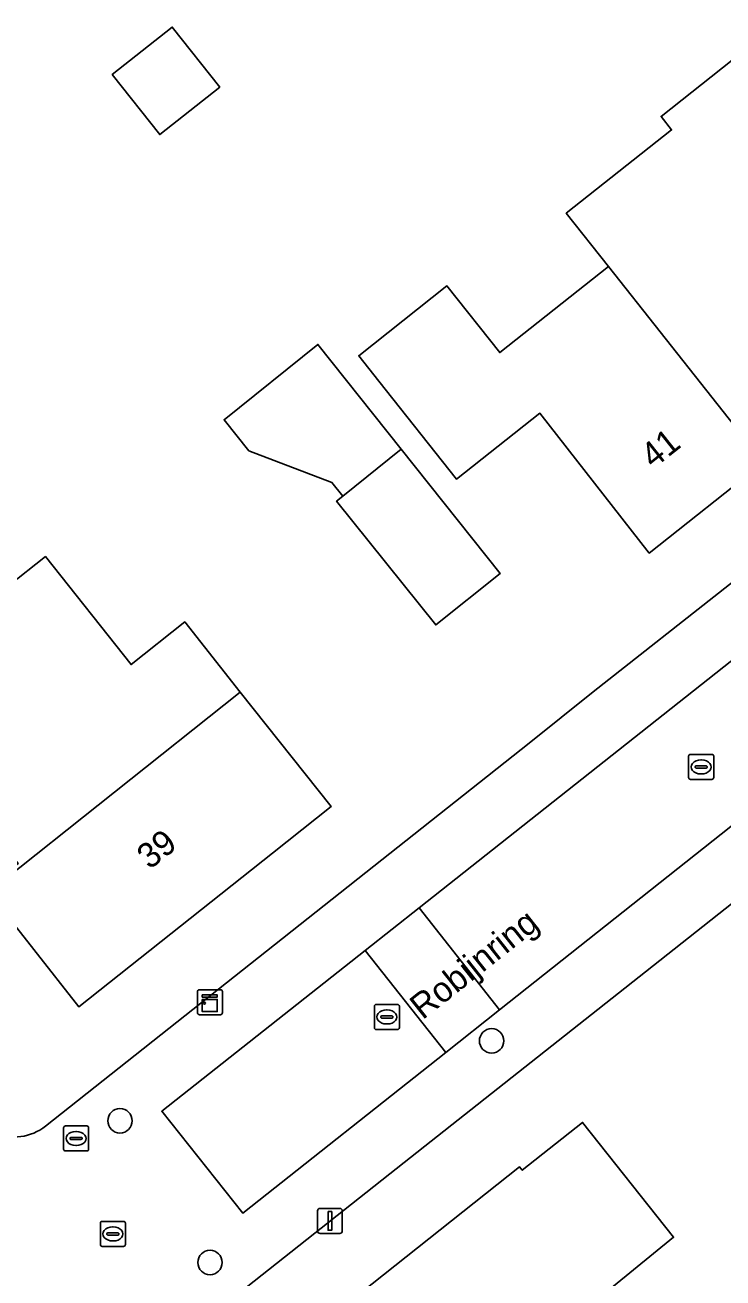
# Model space of a CAD drawing. Extents: x 159626 to 160723, y 388173 to 389416.
# Drawn here: x 160128.7 to 160156.6, y 388613.4 to 388663.5 of the extents above; entities that cross this region are included whole.
import ezdxf

# ---------------------------------------------------------------- set-up
doc = ezdxf.new("R2010")
doc.units = 0
for name, color, linetype in [('IMGEO_Boom', 7, 'Continuous'), ('IMGEO_Brandkraan', 7, 'Continuous'), ('IMGEO_Erf', 7, 'Continuous'), ('IMGEO_Kast', 7, 'Continuous'), ('IMGEO_Kolk', 7, 'Continuous'), ('IMGEO_Lichtmast', 7, 'Continuous'), ('IMGEO_Muur', 7, 'Continuous'), ('IMGEO_Openbare_ruimte_label', 7, 'Continuous'), ('IMGEO_Pand', 7, 'Continuous'), ('IMGEO_Pand_nummerreeks', 7, 'Continuous'), ('IMGEO_Rijbaan_lokaal_open', 7, 'Continuous'), ('IMGEO_Voetpad_open', 7, 'Continuous')]:
    doc.layers.add(name, color=color, linetype=linetype)

msp = doc.modelspace()

# ---------------------------------------------------------------- linework, layer by layer
at = {"layer": 'IMGEO_Boom'}
for centre in [(160147.39, 388622.922), (160132.526, 388619.726), (160136.127, 388614.062)]:
    msp.add_circle(centre, 0.489, dxfattribs=at)
at = {"layer": 'IMGEO_Brandkraan'}
for p, q in [((160130.269, 388618.594), (160130.269, 388619.446)), ((160130.344, 388619.52), (160131.196, 388619.52)), ((160130.757, 388619.3), (160130.782, 388619.3)), ((160131.27, 388619.446), (160131.27, 388618.594)), ((160130.528, 388619.014), (160130.528, 388619.026)), ((160130.966, 388618.977), (160130.568, 388618.977)), ((160130.571, 388619.063), (160130.969, 388619.063)), ((160131.012, 388619.026), (160131.012, 388619.014)), ((160131.196, 388618.52), (160130.344, 388618.52)), ((160130.78, 388618.74), (160130.755, 388618.74))]:
    msp.add_line(p, q, dxfattribs=at)
for points in [[(160130.269, 388618.594), (160130.269, 388619.446)], [(160130.344, 388619.52), (160131.196, 388619.52)], [(160131.27, 388619.446), (160131.27, 388618.594)], [(160131.196, 388618.52), (160130.344, 388618.52)]]:
    msp.add_lwpolyline(points, dxfattribs=at)
for centre, radius, start, end in [((160130.346, 388619.444), 0.0765, 91.552, 178.448), ((160130.346, 388619.444), 0.0765, 91.552, 178.448), ((160131.194, 388619.444), 0.0765, 1.552, 88.448), ((160131.194, 388619.444), 0.0765, 1.552, 88.448), ((160130.568, 388619.023), 0.0403, 85.8775, 175.7526), ((160130.565, 388619.013), 0.0366, 178.938, 274.7102), ((160130.969, 388619.02), 0.043, 264.8664, 352.4533), ((160130.973, 388619.025), 0.0386, 1.7309, 96.639), ((160130.346, 388618.596), 0.0765, 181.552, 268.448), ((160130.346, 388618.596), 0.0765, 181.552, 268.448), ((160131.194, 388618.596), 0.0765, 271.552, 358.448), ((160131.194, 388618.596), 0.0765, 271.552, 358.448)]:
    msp.add_arc(centre, radius, start, end, dxfattribs=at)
for centre, major_axis, ratio, start_param, end_param in [((160130.756, 388619.02), (-0.387, 0.002), 0.722429, 4.712389, 7.853982), ((160130.781, 388619.02), (-0.39, 0.002), 0.717154, 1.570796, 4.712389)]:
    msp.add_ellipse(centre, major_axis=major_axis, ratio=ratio, start_param=start_param, end_param=end_param, dxfattribs=at)
at = {"layer": 'IMGEO_Erf'}
for points in [[(160129.548, 388619.513), (160148.891, 388634.816), (160151.458, 388636.871), (160173.259, 388654.04), (160191.992, 388668.837), (160209.49, 388664.912), (160214.412, 388663.806), (160216.868, 388674.586), (160223.367, 388703.114)], [(160172.554, 388666.405), (160176.955, 388660.844), (160172.375, 388657.216), (160167.785, 388653.579), (160163.405, 388659.139), (160160.929, 388657.188), (160158.455, 388655.239), (160162.839, 388649.673), (160158.259, 388646.04), (160153.697, 388642.42), (160149.32, 388648.01), (160145.98, 388645.377), (160142.877, 388649.297), (160142.079, 388650.306), (160145.605, 388653.096), (160147.714, 388650.432), (160152.062, 388653.873), (160150.377, 388656.002), (160154.589, 388659.336), (160154.166, 388659.871), (160157.014, 388662.125), (160159.718, 388664.265)], [(160205.792, 388640.146), (160179.424, 388646.134), (160153.548, 388625.685), (160143.897, 388618.059), (160135.781, 388611.645)], [(160126.577, 388639.943), (160129.54, 388642.282), (160132.967, 388637.964), (160135.114, 388639.668), (160137.337, 388636.866), (160140.972, 388632.285), (160138.623, 388630.421), (160130.88, 388624.277), (160127.267, 388628.86)], [(160140.805, 388611.769), (160148.507, 388617.882), (160148.613, 388617.749), (160151.028, 388619.662), (160154.667, 388615.069), (160152.259, 388613.118)]]:
    msp.add_lwpolyline(points, dxfattribs=at)
for points in [[(160136.514, 388661.048), (160134.116, 388659.149), (160132.218, 388661.546), (160134.616, 388663.445)], [(160143.779, 388646.569), (160147.731, 388641.602), (160145.154, 388639.545), (160141.187, 388644.49), (160141.438, 388644.691), (160141.001, 388645.235), (160137.686, 388646.509), (160136.69, 388647.751), (160140.443, 388650.761)]]:
    msp.add_lwpolyline(points, close=True, dxfattribs=at)
msp.add_arc((160128.278, 388621.141), 2.065, 247.5796, 307.9706, dxfattribs=at)
at = {"layer": 'IMGEO_Kast'}
for p, q in [((160135.623, 388624.04), (160135.623, 388624.881)), ((160135.623, 388624.881), (160135.623, 388624.04)), ((160135.698, 388624.965), (160136.539, 388624.965)), ((160136.539, 388624.965), (160135.698, 388624.965)), ((160136.623, 388624.89), (160136.623, 388624.049)), ((160136.623, 388624.049), (160136.623, 388624.89)), ((160136.548, 388623.965), (160135.707, 388623.965)), ((160135.707, 388623.965), (160136.548, 388623.965))]:
    msp.add_line(p, q, dxfattribs=at)
for points in [[(160135.818, 388624.755), (160136.418, 388624.755), (160136.418, 388624.67), (160135.818, 388624.67), (160135.818, 388624.755)], [(160135.818, 388624.58), (160136.418, 388624.58), (160136.418, 388624.091), (160135.818, 388624.091), (160135.818, 388624.58)]]:
    msp.add_lwpolyline(points, dxfattribs=at)
msp.add_circle((160135.902, 388624.429), 0.0377, dxfattribs=at)
for centre, start, end in [((160135.701, 388624.887), 92.4484, 184.2845), ((160135.701, 388624.887), 92.4484, 184.2845), ((160136.545, 388624.887), 2.4484, 94.2845), ((160136.545, 388624.887), 2.4484, 94.2845), ((160135.701, 388624.043), 182.4484, 274.2845), ((160135.701, 388624.043), 182.4484, 274.2845), ((160136.545, 388624.043), 272.4484, 4.2845), ((160136.545, 388624.043), 272.4484, 4.2845)]:
    msp.add_arc(centre, 0.0779, start, end, dxfattribs=at)
at = {"layer": 'IMGEO_Kolk'}
for p, q in [((160155.271, 388633.444), (160155.271, 388634.296)), ((160155.346, 388634.37), (160156.198, 388634.37)), ((160156.272, 388634.296), (160156.272, 388633.444)), ((160155.53, 388633.864), (160155.53, 388633.876)), ((160155.968, 388633.827), (160155.57, 388633.827)), ((160155.573, 388633.913), (160155.971, 388633.913)), ((160155.759, 388634.15), (160155.784, 388634.15)), ((160156.014, 388633.876), (160156.014, 388633.864)), ((160156.198, 388633.37), (160155.346, 388633.37)), ((160155.782, 388633.59), (160155.757, 388633.59)), ((160142.701, 388623.45), (160142.701, 388624.302)), ((160142.776, 388624.376), (160143.628, 388624.376)), ((160143.702, 388624.302), (160143.702, 388623.45)), ((160142.96, 388623.87), (160142.96, 388623.882)), ((160143.398, 388623.833), (160143, 388623.833)), ((160143.003, 388623.919), (160143.401, 388623.919)), ((160143.189, 388624.156), (160143.214, 388624.156)), ((160143.444, 388623.882), (160143.444, 388623.87)), ((160143.628, 388623.376), (160142.776, 388623.376)), ((160143.212, 388623.596), (160143.187, 388623.596)), ((160131.743, 388614.778), (160131.743, 388615.63)), ((160131.818, 388615.704), (160132.67, 388615.704)), ((160132.045, 388615.247), (160132.443, 388615.247)), ((160132.231, 388615.484), (160132.256, 388615.484)), ((160132.744, 388615.63), (160132.744, 388614.778)), ((160132.002, 388615.198), (160132.002, 388615.21)), ((160132.44, 388615.161), (160132.042, 388615.161)), ((160132.254, 388614.924), (160132.229, 388614.924)), ((160132.486, 388615.21), (160132.486, 388615.198)), ((160132.67, 388614.704), (160131.818, 388614.704))]:
    msp.add_line(p, q, dxfattribs=at)
for points in [[(160155.271, 388633.444), (160155.271, 388634.296)], [(160155.346, 388634.37), (160156.198, 388634.37)], [(160156.272, 388634.296), (160156.272, 388633.444)], [(160156.198, 388633.37), (160155.346, 388633.37)], [(160142.701, 388623.45), (160142.701, 388624.302)], [(160142.776, 388624.376), (160143.628, 388624.376)], [(160143.702, 388624.302), (160143.702, 388623.45)], [(160143.628, 388623.376), (160142.776, 388623.376)], [(160131.743, 388614.778), (160131.743, 388615.63)], [(160131.818, 388615.704), (160132.67, 388615.704)], [(160132.744, 388615.63), (160132.744, 388614.778)], [(160132.67, 388614.704), (160131.818, 388614.704)]]:
    msp.add_lwpolyline(points, dxfattribs=at)
for centre, radius, start, end in [((160155.348, 388634.294), 0.0765, 91.552, 178.448), ((160155.348, 388634.294), 0.0765, 91.552, 178.448), ((160156.196, 388634.294), 0.0765, 1.552, 88.448), ((160156.196, 388634.294), 0.0765, 1.552, 88.448), ((160155.57, 388633.873), 0.0403, 85.8775, 175.7526), ((160155.567, 388633.863), 0.0366, 178.938, 274.7102), ((160155.971, 388633.87), 0.043, 264.8664, 352.4533), ((160155.975, 388633.875), 0.0386, 1.7309, 96.639), ((160155.348, 388633.446), 0.0765, 181.552, 268.448), ((160155.348, 388633.446), 0.0765, 181.552, 268.448), ((160156.196, 388633.446), 0.0765, 271.552, 358.448), ((160156.196, 388633.446), 0.0765, 271.552, 358.448), ((160142.778, 388624.3), 0.0765, 91.552, 178.448), ((160142.778, 388624.3), 0.0765, 91.552, 178.448), ((160143.626, 388624.3), 0.0765, 1.552, 88.448), ((160143.626, 388624.3), 0.0765, 1.552, 88.448), ((160143, 388623.879), 0.0403, 85.8775, 175.7526), ((160142.997, 388623.869), 0.0366, 178.938, 274.7102), ((160143.401, 388623.876), 0.043, 264.8664, 352.4533), ((160143.405, 388623.881), 0.0386, 1.7309, 96.639), ((160142.778, 388623.452), 0.0765, 181.552, 268.448), ((160142.778, 388623.452), 0.0765, 181.552, 268.448), ((160143.626, 388623.452), 0.0765, 271.552, 358.448), ((160143.626, 388623.452), 0.0765, 271.552, 358.448), ((160131.82, 388615.628), 0.0765, 91.552, 178.448), ((160131.82, 388615.628), 0.0765, 91.552, 178.448), ((160132.042, 388615.207), 0.0403, 85.8775, 175.7526), ((160132.447, 388615.209), 0.0386, 1.7309, 96.639), ((160132.668, 388615.628), 0.0765, 1.552, 88.448), ((160132.668, 388615.628), 0.0765, 1.552, 88.448), ((160131.82, 388614.78), 0.0765, 181.552, 268.448), ((160131.82, 388614.78), 0.0765, 181.552, 268.448), ((160132.039, 388615.197), 0.0366, 178.938, 274.7102), ((160132.443, 388615.204), 0.043, 264.8664, 352.4533), ((160132.668, 388614.78), 0.0765, 271.552, 358.448), ((160132.668, 388614.78), 0.0765, 271.552, 358.448)]:
    msp.add_arc(centre, radius, start, end, dxfattribs=at)
for centre, major_axis, ratio, start_param, end_param in [((160155.758, 388633.87), (-0.387, 0.002), 0.722429, 4.712389, 7.853982), ((160155.783, 388633.87), (-0.39, 0.002), 0.717154, 1.570796, 4.712389), ((160143.188, 388623.876), (-0.387, 0.002), 0.722429, 4.712389, 7.853982), ((160143.213, 388623.876), (-0.39, 0.002), 0.717154, 1.570796, 4.712389), ((160132.23, 388615.204), (-0.387, 0.002), 0.722429, 4.712389, 7.853982), ((160132.255, 388615.204), (-0.39, 0.002), 0.717154, 1.570796, 4.712389)]:
    msp.add_ellipse(centre, major_axis=major_axis, ratio=ratio, start_param=start_param, end_param=end_param, dxfattribs=at)
at = {"layer": 'IMGEO_Lichtmast'}
for p, q in [((160140.429, 388615.324), (160140.429, 388616.124)), ((160140.429, 388616.124), (160140.429, 388615.324)), ((160140.529, 388616.224), (160141.319, 388616.224)), ((160141.319, 388616.224), (160140.529, 388616.224)), ((160141.419, 388616.124), (160141.419, 388615.324)), ((160141.419, 388615.324), (160141.419, 388616.124)), ((160141.319, 388615.224), (160140.529, 388615.224)), ((160140.529, 388615.224), (160141.319, 388615.224))]:
    msp.add_line(p, q, dxfattribs=at)
msp.add_lwpolyline([(160140.849, 388616.099), (160140.999, 388616.099), (160140.999, 388615.349), (160140.849, 388615.349), (160140.849, 388616.099)], dxfattribs=at)
for centre, start, end in [((160140.529, 388616.124), 90, 180), ((160140.529, 388616.124), 90, 180), ((160141.319, 388616.124), 0, 90), ((160141.319, 388616.124), 360, 90), ((160140.529, 388615.324), 180, 270), ((160140.529, 388615.324), 180, 270), ((160141.319, 388615.324), 270, 0), ((160141.319, 388615.324), 270, 0)]:
    msp.add_arc(centre, 0.1, start, end, dxfattribs=at)
at = {"layer": 'IMGEO_Muur'}
msp.add_lwpolyline([(160153.548, 388625.685), (160143.897, 388618.059)], dxfattribs=at)
at = {"layer": 'IMGEO_Pand'}
for points in [[(160132.218, 388661.546), (160134.116, 388659.149), (160136.514, 388661.048), (160134.616, 388663.445)], [(160158.455, 388655.239), (160160.929, 388657.188), (160157.014, 388662.125), (160154.166, 388659.871), (160154.589, 388659.336), (160150.377, 388656.002), (160152.062, 388653.873), (160158.259, 388646.04), (160162.839, 388649.673)], [(160152.062, 388653.873), (160147.714, 388650.432), (160145.605, 388653.096), (160142.079, 388650.306), (160142.877, 388649.297), (160145.98, 388645.377), (160149.32, 388648.01), (160153.697, 388642.42), (160158.259, 388646.04)], [(160141.438, 388644.691), (160143.779, 388646.569), (160140.443, 388650.761), (160136.69, 388647.751), (160137.686, 388646.509), (160141.001, 388645.235)], [(160143.779, 388646.569), (160141.438, 388644.691), (160141.187, 388644.49), (160145.154, 388639.545), (160147.731, 388641.602)], [(160137.337, 388636.866), (160135.114, 388639.668), (160132.967, 388637.964), (160129.54, 388642.282), (160126.577, 388639.943), (160118.87, 388633.797), (160122.478, 388629.255), (160125.502, 388631.647), (160126.511, 388632.445), (160128.451, 388630.006), (160127.144, 388629.015), (160127.267, 388628.86)], [(160137.337, 388636.866), (160127.267, 388628.86), (160130.88, 388624.277), (160138.623, 388630.421), (160140.972, 388632.285)], [(160152.259, 388613.118), (160154.667, 388615.069), (160151.028, 388619.662), (160148.613, 388617.749), (160148.507, 388617.882), (160140.805, 388611.769), (160144.554, 388607.02), (160144.628, 388607.078), (160145.803, 388608.003), (160145.71, 388608.121), (160150.416, 388611.85), (160150.509, 388611.732)]]:
    msp.add_lwpolyline(points, close=True, dxfattribs=at)
at = {"layer": 'IMGEO_Rijbaan_lokaal_open'}
for points in [[(160177.907, 388648.074), (160174.736, 388652.146), (160144.488, 388628.243), (160147.712, 388624.163)], [(160145.556, 388622.456), (160147.712, 388624.163), (160144.488, 388628.243), (160142.33, 388626.538)], [(160145.556, 388622.456), (160142.33, 388626.538), (160134.198, 388620.111), (160137.442, 388616.03)]]:
    msp.add_lwpolyline(points, close=True, dxfattribs=at)
at = {"layer": 'IMGEO_Voetpad_open'}
for points in [[(160174.736, 388652.146), (160173.259, 388654.04), (160151.458, 388636.871), (160148.891, 388634.816), (160129.548, 388619.513)], [(160135.781, 388611.645), (160143.897, 388618.059), (160153.548, 388625.685), (160179.424, 388646.134), (160177.907, 388648.074), (160147.712, 388624.163), (160145.556, 388622.456), (160137.442, 388616.03), (160134.198, 388620.111), (160142.33, 388626.538), (160144.488, 388628.243), (160174.736, 388652.146)]]:
    msp.add_lwpolyline(points, dxfattribs=at)
msp.add_arc((160128.278, 388621.141), 2.065, 247.5796, 307.9706, dxfattribs=at)

# ---------------------------------------------------------------- texts
at = {"layer": 'IMGEO_Openbare_ruimte_label'}
msp.add_text('Robijnring', height=1, rotation=38.3825, dxfattribs=at).set_placement((160144.631, 388623.739))
at = {"layer": 'IMGEO_Pand_nummerreeks'}
for s, rotation, p in [('41', 38.4275, (160153.857, 388645.764)), ('39', 38.432, (160133.712, 388629.742))]:
    msp.add_text(s, height=1, rotation=rotation, dxfattribs=at).set_placement(p)

doc.saveas('drawing.dxf')
